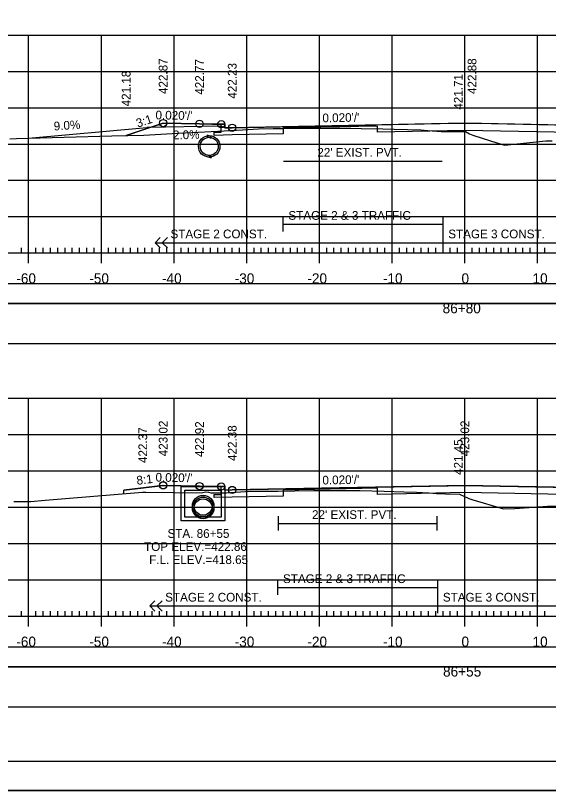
# Model space of a CAD drawing. Extents: x 1371057 to 1372761, y 380005 to 390517.
# Drawn here: x 1371165.7 to 1371239, y 388325.3 to 388431.9 of the extents above; entities that cross this region are included whole.
import ezdxf

# ---------------------------------------------------------------- set-up
doc = ezdxf.new("R2010")
doc.units = 0
for name, color, linetype in [('R_Alt Surface', 7, 'Continuous'), ('R_Axis', 7, 'Continuous'), ('R_Axis Annot', 7, 'Continuous'), ('R_Border', 7, 'Continuous'), ('R_Detour', 7, 'Continuous'), ('R_Dimension', 7, 'Continuous'), ('R_Drive', 7, 'Continuous'), ('R_Exist Surface', 7, 'Continuous'), ('R_Fin Surface', 7, 'Continuous'), ('R_Fin Surface Annot', 7, 'Continuous'), ('R_Grid', 7, 'Continuous'), ('R_No Plot', 7, 'Continuous'), ('R_Striping', 7, 'Continuous'), ('R_Water', 7, 'Continuous'), ('R_Water Annot', 7, 'Continuous'), ('R_Xsect Elev', 7, 'Continuous')]:
    doc.layers.add(name, color=color, linetype=linetype)

msp = doc.modelspace()

# ---------------------------------------------------------------- linework, layer by layer
at = {"layer": 'R_Alt Surface'}
for points in [[(1371194.03, 388416.96), (1371191.03, 388417.02), (1371186.03, 388417.12), (1371180.94, 388415.42)], [(1371261.03, 388416.96), (1371261.03, 388415.88), (1371262.03, 388415.86), (1371262.03, 388415.43), (1371259.53, 388415.48), (1371227.53, 388416.12), (1371215.53, 388415.88), (1371215.53, 388416.71), (1371202.53, 388416.45), (1371202.52, 388415.62), (1371195.53, 388415.48), (1371193.03, 388415.43), (1371193.03, 388415.86), (1371194.03, 388415.88), (1371194.03, 388416.96)], [(1371202.58, 388411.89), (1371224.39, 388411.89)], [(1371194.03, 388367.1), (1371191.03, 388367.16), (1371186.03, 388367.26), (1371180.63, 388366.58)], [(1371261.03, 388367.1), (1371261.03, 388366.02), (1371262.03, 388366), (1371262.03, 388365.57), (1371259.53, 388365.62), (1371227.53, 388366.26), (1371215.53, 388366.02), (1371215.53, 388366.85), (1371202.53, 388366.59), (1371202.53, 388365.76), (1371195.53, 388365.62), (1371193.03, 388365.57), (1371193.03, 388366), (1371194.03, 388366.02), (1371194.03, 388367.1)], [(1371201.85, 388363.03), (1371201.85, 388361.03)], [(1371223.66, 388363.03), (1371223.66, 388361.03)], [(1371201.85, 388362.03), (1371223.66, 388362.03)]]:
    msp.add_lwpolyline(points, dxfattribs=at)
at = {"layer": 'R_Axis'}
for p, q in [((1371167.53, 388397.84), (1371167.53, 388400.64)), ((1371177.53, 388397.84), (1371177.53, 388400.64)), ((1371187.53, 388397.84), (1371187.53, 388400.64)), ((1371197.53, 388397.84), (1371197.53, 388400.64)), ((1371207.53, 388397.84), (1371207.53, 388400.64)), ((1371217.53, 388397.84), (1371217.53, 388400.64)), ((1371227.53, 388397.84), (1371227.53, 388400.64)), ((1371237.53, 388397.84), (1371237.53, 388400.64)), ((1371077.53, 388399.24), (1371377.53, 388399.24)), ((1371166.53, 388399.24), (1371166.53, 388399.94)), ((1371168.53, 388399.24), (1371168.53, 388399.94)), ((1371169.53, 388399.24), (1371169.53, 388399.94)), ((1371170.53, 388399.24), (1371170.53, 388399.94)), ((1371171.53, 388399.24), (1371171.53, 388399.94)), ((1371172.53, 388399.24), (1371172.53, 388399.94)), ((1371173.53, 388399.24), (1371173.53, 388399.94)), ((1371174.53, 388399.24), (1371174.53, 388399.94)), ((1371175.53, 388399.24), (1371175.53, 388399.94)), ((1371176.53, 388399.24), (1371176.53, 388399.94)), ((1371178.53, 388399.24), (1371178.53, 388399.94)), ((1371179.53, 388399.24), (1371179.53, 388399.94)), ((1371180.53, 388399.24), (1371180.53, 388399.94)), ((1371181.53, 388399.24), (1371181.53, 388399.94)), ((1371182.53, 388399.24), (1371182.53, 388399.94)), ((1371183.53, 388399.24), (1371183.53, 388399.94)), ((1371184.53, 388399.24), (1371184.53, 388399.94)), ((1371185.53, 388399.24), (1371185.53, 388399.94)), ((1371186.53, 388399.24), (1371186.53, 388399.94)), ((1371188.53, 388399.24), (1371188.53, 388399.94)), ((1371189.53, 388399.24), (1371189.53, 388399.94)), ((1371190.53, 388399.24), (1371190.53, 388399.94)), ((1371191.53, 388399.24), (1371191.53, 388399.94)), ((1371192.53, 388399.24), (1371192.53, 388399.94)), ((1371193.53, 388399.24), (1371193.53, 388399.94)), ((1371194.53, 388399.24), (1371194.53, 388399.94)), ((1371195.53, 388399.24), (1371195.53, 388399.94)), ((1371196.53, 388399.24), (1371196.53, 388399.94)), ((1371198.53, 388399.24), (1371198.53, 388399.94)), ((1371199.53, 388399.24), (1371199.53, 388399.94)), ((1371200.53, 388399.24), (1371200.53, 388399.94)), ((1371201.53, 388399.24), (1371201.53, 388399.94)), ((1371202.53, 388399.24), (1371202.53, 388399.94)), ((1371203.53, 388399.24), (1371203.53, 388399.94)), ((1371204.53, 388399.24), (1371204.53, 388399.94)), ((1371205.53, 388399.24), (1371205.53, 388399.94)), ((1371206.53, 388399.24), (1371206.53, 388399.94)), ((1371208.53, 388399.24), (1371208.53, 388399.94)), ((1371209.53, 388399.24), (1371209.53, 388399.94)), ((1371210.53, 388399.24), (1371210.53, 388399.94)), ((1371211.53, 388399.24), (1371211.53, 388399.94)), ((1371212.53, 388399.24), (1371212.53, 388399.94)), ((1371213.53, 388399.24), (1371213.53, 388399.94)), ((1371214.53, 388399.24), (1371214.53, 388399.94)), ((1371215.53, 388399.24), (1371215.53, 388399.94)), ((1371216.53, 388399.24), (1371216.53, 388399.94)), ((1371218.53, 388399.24), (1371218.53, 388399.94)), ((1371219.53, 388399.24), (1371219.53, 388399.94)), ((1371220.53, 388399.24), (1371220.53, 388399.94)), ((1371221.53, 388399.24), (1371221.53, 388399.94)), ((1371222.53, 388399.24), (1371222.53, 388399.94)), ((1371223.53, 388399.24), (1371223.53, 388399.94)), ((1371224.53, 388399.24), (1371224.53, 388399.94)), ((1371225.53, 388399.24), (1371225.53, 388399.94)), ((1371226.53, 388399.24), (1371226.53, 388399.94)), ((1371228.53, 388399.24), (1371228.53, 388399.94)), ((1371229.53, 388399.24), (1371229.53, 388399.94)), ((1371230.53, 388399.24), (1371230.53, 388399.94)), ((1371231.53, 388399.24), (1371231.53, 388399.94)), ((1371232.53, 388399.24), (1371232.53, 388399.94)), ((1371233.53, 388399.24), (1371233.53, 388399.94)), ((1371234.53, 388399.24), (1371234.53, 388399.94)), ((1371235.53, 388399.24), (1371235.53, 388399.94)), ((1371236.53, 388399.24), (1371236.53, 388399.94)), ((1371238.53, 388399.24), (1371238.53, 388399.94)), ((1371167.53, 388347.84), (1371167.53, 388350.64)), ((1371177.53, 388347.84), (1371177.53, 388350.64)), ((1371187.53, 388347.84), (1371187.53, 388350.64)), ((1371197.53, 388347.84), (1371197.53, 388350.64)), ((1371207.53, 388347.84), (1371207.53, 388350.64)), ((1371217.53, 388347.84), (1371217.53, 388350.64)), ((1371227.53, 388347.84), (1371227.53, 388350.64)), ((1371237.53, 388347.84), (1371237.53, 388350.64)), ((1371077.53, 388349.24), (1371377.53, 388349.24)), ((1371166.53, 388349.24), (1371166.53, 388349.94)), ((1371168.53, 388349.24), (1371168.53, 388349.94)), ((1371169.53, 388349.24), (1371169.53, 388349.94)), ((1371170.53, 388349.24), (1371170.53, 388349.94)), ((1371171.53, 388349.24), (1371171.53, 388349.94)), ((1371172.53, 388349.24), (1371172.53, 388349.94)), ((1371173.53, 388349.24), (1371173.53, 388349.94)), ((1371174.53, 388349.24), (1371174.53, 388349.94)), ((1371175.53, 388349.24), (1371175.53, 388349.94)), ((1371176.53, 388349.24), (1371176.53, 388349.94)), ((1371178.53, 388349.24), (1371178.53, 388349.94)), ((1371179.53, 388349.24), (1371179.53, 388349.94)), ((1371180.53, 388349.24), (1371180.53, 388349.94)), ((1371181.53, 388349.24), (1371181.53, 388349.94)), ((1371182.53, 388349.24), (1371182.53, 388349.94)), ((1371183.53, 388349.24), (1371183.53, 388349.94)), ((1371184.53, 388349.24), (1371184.53, 388349.94)), ((1371185.53, 388349.24), (1371185.53, 388349.94)), ((1371186.53, 388349.24), (1371186.53, 388349.94)), ((1371188.53, 388349.24), (1371188.53, 388349.94)), ((1371189.53, 388349.24), (1371189.53, 388349.94)), ((1371190.53, 388349.24), (1371190.53, 388349.94)), ((1371191.53, 388349.24), (1371191.53, 388349.94)), ((1371192.53, 388349.24), (1371192.53, 388349.94)), ((1371193.53, 388349.24), (1371193.53, 388349.94)), ((1371194.53, 388349.24), (1371194.53, 388349.94)), ((1371195.53, 388349.24), (1371195.53, 388349.94)), ((1371196.53, 388349.24), (1371196.53, 388349.94)), ((1371198.53, 388349.24), (1371198.53, 388349.94)), ((1371199.53, 388349.24), (1371199.53, 388349.94)), ((1371200.53, 388349.24), (1371200.53, 388349.94)), ((1371201.53, 388349.24), (1371201.53, 388349.94)), ((1371202.53, 388349.24), (1371202.53, 388349.94)), ((1371203.53, 388349.24), (1371203.53, 388349.94)), ((1371204.53, 388349.24), (1371204.53, 388349.94)), ((1371205.53, 388349.24), (1371205.53, 388349.94)), ((1371206.53, 388349.24), (1371206.53, 388349.94)), ((1371208.53, 388349.24), (1371208.53, 388349.94)), ((1371209.53, 388349.24), (1371209.53, 388349.94)), ((1371210.53, 388349.24), (1371210.53, 388349.94)), ((1371211.53, 388349.24), (1371211.53, 388349.94)), ((1371212.53, 388349.24), (1371212.53, 388349.94)), ((1371213.53, 388349.24), (1371213.53, 388349.94)), ((1371214.53, 388349.24), (1371214.53, 388349.94)), ((1371215.53, 388349.24), (1371215.53, 388349.94)), ((1371216.53, 388349.24), (1371216.53, 388349.94)), ((1371218.53, 388349.24), (1371218.53, 388349.94)), ((1371219.53, 388349.24), (1371219.53, 388349.94)), ((1371220.53, 388349.24), (1371220.53, 388349.94)), ((1371221.53, 388349.24), (1371221.53, 388349.94)), ((1371222.53, 388349.24), (1371222.53, 388349.94)), ((1371223.53, 388349.24), (1371223.53, 388349.94)), ((1371224.53, 388349.24), (1371224.53, 388349.94)), ((1371225.53, 388349.24), (1371225.53, 388349.94)), ((1371226.53, 388349.24), (1371226.53, 388349.94)), ((1371228.53, 388349.24), (1371228.53, 388349.94)), ((1371229.53, 388349.24), (1371229.53, 388349.94)), ((1371230.53, 388349.24), (1371230.53, 388349.94)), ((1371231.53, 388349.24), (1371231.53, 388349.94)), ((1371232.53, 388349.24), (1371232.53, 388349.94)), ((1371233.53, 388349.24), (1371233.53, 388349.94)), ((1371234.53, 388349.24), (1371234.53, 388349.94)), ((1371235.53, 388349.24), (1371235.53, 388349.94)), ((1371236.53, 388349.24), (1371236.53, 388349.94)), ((1371238.53, 388349.24), (1371238.53, 388349.94))]:
    msp.add_line(p, q, dxfattribs=at)
at = {"layer": 'R_Border'}
msp.add_line((1371385.71, 388329.24), (1371069.53, 388329.24), dxfattribs=at)
at = {"layer": 'R_Detour'}
for points in [[(1371074.37, 388392.29), (1371380.68, 388392.29), (1371380.68, 388394.99), (1371074.37, 388394.99)], [(1371074.37, 388342.29), (1371380.68, 388342.29), (1371380.68, 388344.99), (1371074.37, 388344.99)]]:
    msp.add_lwpolyline(points, close=True, dxfattribs=at)
at = {"layer": 'R_Dimension'}
for points in [[(1371074.37, 388386.77), (1371380.68, 388386.77), (1371380.68, 388392.29), (1371074.37, 388392.29)], [(1371074.37, 388336.77), (1371380.68, 388336.77), (1371380.68, 388342.29), (1371074.37, 388342.29)]]:
    msp.add_lwpolyline(points, close=True, dxfattribs=at)
at = {"layer": 'R_Drive'}
for p, q in [((1371167.53, 388415.04), (1371183.79, 388416.5)), ((1371194.03, 388416.71), (1371183.79, 388416.5)), ((1371194.53, 388416.46), (1371194.03, 388416.71))]:
    msp.add_line(p, q, dxfattribs=at)
at = {"layer": 'R_Exist Surface'}
for p, q in [((1371192.06, 388415.49), (1371192.64, 388415.29)), ((1371192.06, 388412.54), (1371192.64, 388412.33)), ((1371191.56, 388365.9), (1371191.54, 388365.87)), ((1371191.56, 388362.94), (1371191.54, 388362.92))]:
    msp.add_line(p, q, dxfattribs=at)
for points in [[(1371164.96, 388414.96), (1371165.84, 388414.99), (1371178.97, 388415.38), (1371183.38, 388415.47), (1371185.69, 388415.59), (1371187.28, 388415.7), (1371194.41, 388416.03), (1371196.93, 388416.17), (1371199.15, 388416.35), (1371201.16, 388416.36), (1371202.52, 388416.37), (1371202.56, 388416.39), (1371202.58, 388416.39), (1371202.58, 388416.39), (1371202.78, 388416.4), (1371206.03, 388416.43), (1371206.75, 388416.43), (1371210.54, 388416.41), (1371211.86, 388416.4), (1371213.28, 388416.38), (1371213.32, 388416.37), (1371216.25, 388416.32), (1371217.82, 388416.29), (1371221.49, 388416.17), (1371222.46, 388416.12), (1371224.28, 388415.96), (1371224.39, 388415.94), (1371226.05, 388415.96), (1371227.6, 388415.96), (1371228.17, 388415.64), (1371228.61, 388415.46), (1371231.05, 388414.69), (1371233, 388414.08), (1371238.68, 388414.68), (1371238.75, 388414.68), (1371239.55, 388414.69)], [(1371165.51, 388365.03), (1371166.17, 388365.03), (1371167.81, 388365.05), (1371169.79, 388365.24), (1371182.64, 388366.27), (1371182.65, 388366.27), (1371183.18, 388366.33), (1371183.64, 388366.32), (1371191.26, 388366.25), (1371191.9, 388366.35), (1371192.28, 388366.34), (1371192.61, 388366.21), (1371194.72, 388366.25), (1371197.98, 388366.45), (1371198.41, 388366.47), (1371199.92, 388366.47), (1371201.84, 388366.47), (1371201.85, 388366.48), (1371204.13, 388366.51), (1371206.78, 388366.55), (1371209.91, 388366.55), (1371212.21, 388366.55), (1371212.54, 388366.55), (1371213.08, 388366.55), (1371216.42, 388366.45), (1371219.16, 388366.38), (1371220.86, 388366.31), (1371222.59, 388366.23), (1371223.65, 388366.13), (1371223.66, 388366.13), (1371223.66, 388366.13), (1371224.85, 388366.07), (1371226.78, 388366.06), (1371227.97, 388365.48), (1371228.08, 388365.43), (1371228.48, 388365.29), (1371232.87, 388364.01), (1371234.4, 388364.09), (1371238.9, 388364.41), (1371245.26, 388364.4)]]:
    msp.add_lwpolyline(points, dxfattribs=at)
at = {"layer": 'R_Fin Surface'}
for p in [(1371186, 388367.25), (1371180.63, 388366.11)]:
    msp.add_line(p, (1371180.63, 388366.58), dxfattribs=at)
for points in [[(1371180.94, 388415.42), (1371183.24, 388416.19), (1371186.03, 388417.12), (1371191.03, 388417.02), (1371192.71, 388416.98), (1371194.03, 388416.96), (1371194.53, 388416.96), (1371194.53, 388416.46), (1371195.06, 388416.47), (1371195.53, 388416.48), (1371224.12, 388417.05), (1371227.53, 388417.12), (1371228.99, 388417.09), (1371259.52, 388416.48)], [(1371261.03, 388416.96), (1371260.53, 388416.96), (1371260.52, 388416.46), (1371259.53, 388416.48), (1371227.53, 388417.12), (1371195.53, 388416.48), (1371194.53, 388416.46), (1371194.53, 388416.96), (1371194.03, 388416.96)], [(1371180.63, 388366.58), (1371186.03, 388367.26), (1371191.03, 388367.16), (1371194.03, 388367.1), (1371194.27, 388367.1), (1371194.53, 388367.1), (1371194.53, 388366.6), (1371195.53, 388366.62), (1371195.53, 388366.62), (1371225.25, 388367.21), (1371227.53, 388367.26), (1371244.52, 388366.92), (1371259.53, 388366.62), (1371260.52, 388366.6), (1371260.53, 388367.1), (1371261.03, 388367.1), (1371264.03, 388367.16), (1371269.03, 388367.26), (1371274.24, 388365.52)], [(1371261.03, 388367.1), (1371260.53, 388367.1), (1371260.52, 388366.6), (1371259.53, 388366.62), (1371227.53, 388367.26), (1371195.53, 388366.62), (1371194.53, 388366.6), (1371194.53, 388367.1), (1371194.03, 388367.1)]]:
    msp.add_lwpolyline(points, dxfattribs=at)
at = {"layer": 'R_Grid'}
for p, q in [((1371077.53, 388429.24), (1371377.53, 388429.24)), ((1371167.53, 388399.24), (1371167.53, 388429.24)), ((1371177.53, 388399.24), (1371177.53, 388429.24)), ((1371187.53, 388399.24), (1371187.53, 388429.24)), ((1371197.53, 388399.24), (1371197.53, 388429.24)), ((1371207.53, 388399.24), (1371207.53, 388429.24)), ((1371217.53, 388399.24), (1371217.53, 388429.24)), ((1371227.53, 388399.24), (1371227.53, 388429.24)), ((1371237.53, 388399.24), (1371237.53, 388429.24)), ((1371077.53, 388424.24), (1371377.53, 388424.24)), ((1371077.53, 388419.24), (1371377.53, 388419.24)), ((1371077.53, 388414.24), (1371377.53, 388414.24)), ((1371077.53, 388409.24), (1371377.53, 388409.24)), ((1371077.53, 388404.24), (1371377.53, 388404.24)), ((1371077.53, 388399.24), (1371377.53, 388399.24)), ((1371077.53, 388379.24), (1371377.53, 388379.24)), ((1371167.53, 388349.24), (1371167.53, 388379.24)), ((1371177.53, 388349.24), (1371177.53, 388379.24)), ((1371187.53, 388349.24), (1371187.53, 388379.24)), ((1371197.53, 388349.24), (1371197.53, 388379.24)), ((1371207.53, 388349.24), (1371207.53, 388379.24)), ((1371217.53, 388349.24), (1371217.53, 388379.24)), ((1371227.53, 388349.24), (1371227.53, 388379.24)), ((1371237.53, 388349.24), (1371237.53, 388379.24)), ((1371077.53, 388374.24), (1371377.53, 388374.24)), ((1371077.53, 388369.24), (1371377.53, 388369.24)), ((1371077.53, 388364.24), (1371377.53, 388364.24)), ((1371077.53, 388359.24), (1371377.53, 388359.24)), ((1371077.53, 388354.24), (1371377.53, 388354.24)), ((1371077.53, 388349.24), (1371377.53, 388349.24))]:
    msp.add_line(p, q, dxfattribs=at)
at = {"layer": 'R_No Plot'}
msp.add_line((1371057.12, 388325.26), (1371390.46, 388325.26), dxfattribs=at)
for points in [[(1371057.12, 388538.6), (1371390.46, 388538.6), (1371390.46, 388325.26), (1371057.12, 388325.26)], [(1371303.45, 388534.7), (1371323.07, 388534.7), (1371323.07, 388524.82), (1371339.18, 388524.82), (1371362.38, 388524.82), (1371362.5, 388496.66), (1371385.71, 388496.66), (1371385.71, 388329.24), (1371069.53, 388329.24), (1371069.53, 388534.7)]]:
    msp.add_lwpolyline(points, close=True, dxfattribs=at)
for centre, radius in [((1371186.03, 388417.12), 0.5), ((1371191.03, 388417.02), 0.5), ((1371194.03, 388416.96), 0.5), ((1371195.53, 388416.48), 0.5), ((1371192.37, 388413.91), 1.48), ((1371186.03, 388367.26), 0.5), ((1371191.03, 388367.16), 0.5), ((1371194.03, 388367.1), 0.5), ((1371195.53, 388366.62), 0.5), ((1371191.53, 388364.4), 1.48), ((1371191.53, 388364.14), 1.48)]:
    msp.add_circle(centre, radius, dxfattribs=at)
at = {"layer": 'R_Striping'}
for p, q in [((1371202.48, 388404.21), (1371202.48, 388402.21)), ((1371224.49, 388404.21), (1371224.49, 388399.66)), ((1371202.48, 388403.21), (1371224.49, 388403.21)), ((1371184.91, 388400.66), (1371185.62, 388401.37)), ((1371185.91, 388400.66), (1371186.62, 388401.37)), ((1371184.91, 388400.66), (1371224.49, 388400.66)), ((1371185.62, 388399.96), (1371184.91, 388400.66)), ((1371186.62, 388399.96), (1371185.91, 388400.66)), ((1371224.49, 388400.66), (1371242.49, 388400.66)), ((1371224.52, 388400.66), (1371234.52, 388400.66)), ((1371201.75, 388354.21), (1371201.75, 388352.21)), ((1371223.76, 388354.21), (1371223.76, 388349.66)), ((1371201.75, 388353.21), (1371223.76, 388353.21)), ((1371184.18, 388350.66), (1371184.89, 388351.37)), ((1371185.18, 388350.66), (1371185.89, 388351.37)), ((1371184.18, 388350.66), (1371223.76, 388350.66)), ((1371184.89, 388349.96), (1371184.18, 388350.66)), ((1371185.89, 388349.96), (1371185.18, 388350.66)), ((1371223.76, 388350.66), (1371241.76, 388350.66)), ((1371223.79, 388350.66), (1371233.79, 388350.66))]:
    msp.add_line(p, q, dxfattribs=at)
at = {"layer": 'R_Water'}
for p, q in [((1371192.06, 388415.27), (1371192.64, 388415.06)), ((1371192.06, 388412.77), (1371192.64, 388412.56)), ((1371191.56, 388365.67), (1371191.54, 388365.65)), ((1371191.56, 388363.17), (1371191.54, 388363.15))]:
    msp.add_line(p, q, dxfattribs=at)
for points in [[(1371191.53, 388367.1), (1371194.53, 388367.1), (1371194.53, 388362.39), (1371191.53, 388362.39), (1371188.53, 388362.39), (1371188.53, 388367.1)], [(1371191.53, 388366.6), (1371194.03, 388366.6), (1371194.03, 388362.89), (1371191.53, 388362.89), (1371189.03, 388362.89), (1371189.03, 388366.6)]]:
    msp.add_lwpolyline(points, close=True, dxfattribs=at)
for centre in [(1371192.37, 388413.91), (1371191.53, 388364.4), (1371191.53, 388364.14)]:
    msp.add_circle(centre, 1.25, dxfattribs=at)
at = {"layer": 'R_Xsect Elev'}
for p, q in [((1371227.53, 388415.96), (1371227.53, 388425.96)), ((1371227.53, 388365.69), (1371227.53, 388375.69))]:
    msp.add_line(p, q, dxfattribs=at)

# ---------------------------------------------------------------- texts
at = {"layer": 'R_Axis Annot'}
for s, p in [('-60', (1371165.83, 388395.04)), ('-50', (1371175.87, 388395.04)), ('-40', (1371185.87, 388395.04)), ('-30', (1371195.87, 388395.04)), ('-20', (1371205.87, 388395.04)), ('-10', (1371216.26, 388395.04)), ('0', (1371227.07, 388395.04)), ('10', (1371236.84, 388395.04)), ('86+80', (1371224.47, 388390.94)), ('-60', (1371165.83, 388345.04)), ('-50', (1371175.87, 388345.04)), ('-40', (1371185.87, 388345.04)), ('-30', (1371195.87, 388345.04)), ('-20', (1371205.87, 388345.04)), ('-10', (1371216.26, 388345.04)), ('0', (1371227.07, 388345.04)), ('10', (1371236.84, 388345.04)), ('86+55', (1371224.53, 388340.94))]:
    msp.add_text(s, height=1.4, dxfattribs=at).set_placement(p)
at = {"layer": 'R_Fin Surface Annot'}
for s, rotation, p in [('422.87', 90, (1371186.63, 388421.12)), ('422.88', 90, (1371229.12, 388421.12)), ('422.77', 90, (1371191.63, 388421.02)), ('422.23', 90, (1371196.13, 388420.48)), ('421.18', 90, (1371181.54, 388419.42)), ("0.020'/'", 358.8542, (1371184.97, 388417.64)), ("0.020'/'", 1.1457, (1371207.95, 388417.22)), ('3:1', 18.4409, (1371182.54, 388416.48)), ('423.02', 90, (1371186.63, 388371.26)), ('422.92', 90, (1371191.63, 388371.16)), ('423.02', 90, (1371228.13, 388371.26)), ('422.37', 90, (1371183.83, 388370.33)), ('422.38', 90, (1371196.13, 388370.62)), ("0.020'/'", 358.8543, (1371184.97, 388367.78)), ("0.020'/'", 1.1457, (1371207.95, 388367.37))]:
    msp.add_text(s, height=1.2, rotation=rotation, dxfattribs=at).set_placement(p)
at = {"layer": 'R_Striping'}
for s, p in [('STAGE 2 & 3 TRAFFIC', (1371203.26, 388403.81)), ('STAGE 2 CONST.', (1371187.04, 388401.26)), ('STAGE 3 CONST.', (1371225.25, 388401.26)), ('STAGE 2 & 3 TRAFFIC', (1371202.52, 388353.81)), ('STAGE 2 CONST.', (1371186.31, 388351.26)), ('STAGE 3 CONST.', (1371224.51, 388351.26))]:
    msp.add_text(s, height=1.2, dxfattribs=at).set_placement(p)
at = {"layer": 'R_Water'}
for p in [(1371207.24, 388412.49), (1371206.51, 388362.63)]:
    msp.add_text("22' EXIST. PVT.", height=1.2, dxfattribs=at).set_placement(p)
at = {"layer": 'R_Water Annot'}
for s, p in [('STA. 86+55', (1371186.63, 388360.03)), ('TOP ELEV.=422.86', (1371183.41, 388358.23)), ('F.L. ELEV.=418.65', (1371184.11, 388356.43))]:
    msp.add_text(s, height=1.2, dxfattribs=at).set_placement(p)
at = {"layer": 'R_Xsect Elev'}
for s, rotation, p in [('421.71', 90, (1371227.23, 388418.96)), ('9.0%', 4.0044, (1371171.02, 388416.09)), ('2.0%', 1.1458, (1371187.39, 388414.88)), ('421.45', 90, (1371227.23, 388368.69)), ('8:1', 6.8676, (1371182.44, 388367.33))]:
    msp.add_text(s, height=1.2, rotation=rotation, dxfattribs=at).set_placement(p)

doc.saveas('drawing.dxf')
